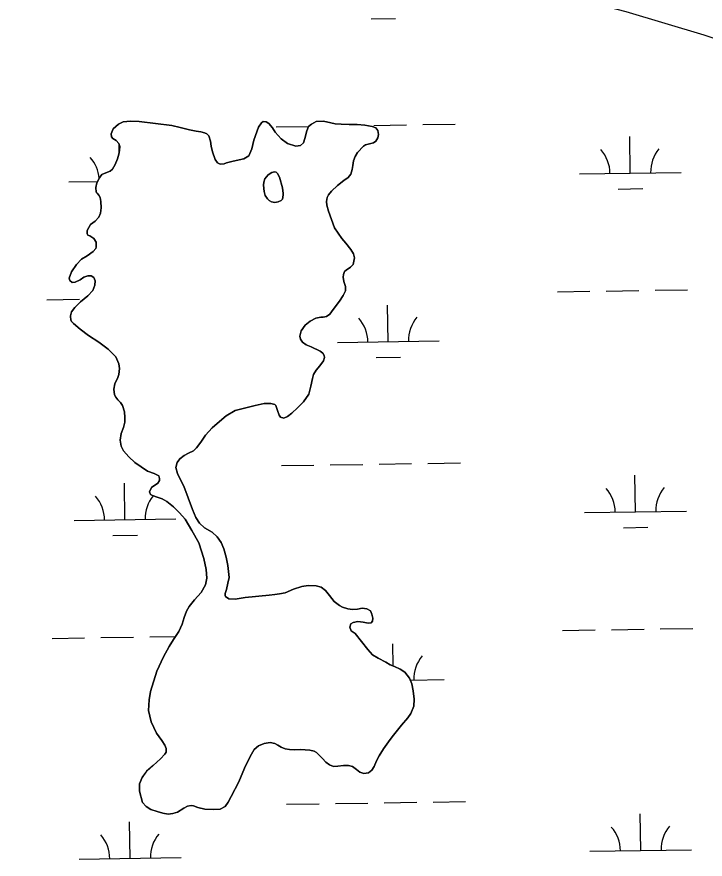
# Model space of a CAD drawing. Extents: x 3823584 to 3861785, y 301729 to 327625.
# Drawn here: x 3836481 to 3837158, y 320342 to 321169 of the extents above; entities that cross this region are included whole.
import ezdxf

# ---------------------------------------------------------------- set-up
doc = ezdxf.new("R2010")
doc.units = 0
doc.layers.add('V-TOPO-SHOR', color=7, linetype='Continuous')
doc.layers.add('V-WETL-SWMP', color=7, linetype='Continuous')

msp = doc.modelspace()

# ---------------------------------------------------------------- linework, layer by layer
at = {"layer": 'V-TOPO-SHOR'}
for points in [[(3836580.67, 320814.66), (3836581.67, 320817.73), (3836582.4, 320823.56), (3836581.63, 320828.21), (3836578.6, 320834.86), (3836571.32, 320842.42), (3836562.06, 320849.3), (3836552.01, 320856.09), (3836543.83, 320862.27), (3836537.03, 320867.65), (3836535.27, 320869.54), (3836534.48, 320870.84), (3836534.31, 320875.09), (3836535.22, 320879.34), (3836538.31, 320883.58), (3836543.98, 320889.09), (3836551.34, 320894.88), (3836556.12, 320900.2), (3836558.13, 320905.53), (3836558.25, 320909.68), (3836556.99, 320913.05), (3836554.52, 320914.65), (3836551.36, 320914.67), (3836547.29, 320913.31), (3836543.61, 320910.46), (3836538.85, 320908.21), (3836535.78, 320908.13), (3836533.62, 320909.92), (3836532.94, 320912.2), (3836535.05, 320918.52), (3836539.94, 320925.82), (3836545.02, 320931.03), (3836550.48, 320934.27), (3836556.34, 320938.39), (3836558.93, 320941.44), (3836559.23, 320942.82), (3836559.26, 320947.57), (3836557.01, 320951.35), (3836553.26, 320953.74), (3836551.29, 320954.64), (3836550.5, 320955.84), (3836550.52, 320959.2), (3836553.72, 320964.82), (3836558.39, 320968.26), (3836561.97, 320972), (3836563.58, 320976.14), (3836564.3, 320981.29), (3836564.14, 320987.52), (3836563.37, 320991.38), (3836562.1, 320993.76), (3836560.33, 320995.65), (3836559.44, 320996.85), (3836559.08, 321001.4), (3836559.89, 321005.75), (3836562.59, 321010.78), (3836564.98, 321014.03), (3836568.75, 321015.69), (3836573.12, 321017.25), (3836575.6, 321019.32), (3836578.2, 321023.85), (3836580.31, 321029.58), (3836581.52, 321034.02), (3836582.34, 321037.78), (3836582.66, 321041.44), (3836581.58, 321044.61), (3836578.93, 321047.59), (3836575.77, 321049.39), (3836574.4, 321050.98), (3836574.12, 321053.85), (3836576.23, 321058.89), (3836581.49, 321063.61), (3836586.06, 321065.76), (3836593.19, 321066.31), (3836601.6, 321066.16), (3836633.73, 321062.22), (3836641.83, 321060.2), (3836651.22, 321058.06), (3836657.55, 321056.74), (3836662.19, 321055.92), (3836665.75, 321055.01), (3836668.02, 321054.01), (3836670.19, 321052.02), (3836671.64, 321046.86), (3836672.5, 321041.91), (3836673.76, 321036.47), (3836676.28, 321028.73), (3836678.64, 321025.65), (3836681.11, 321024.25), (3836685.16, 321024.53), (3836687.64, 321025.4), (3836694.18, 321027.14), (3836704.39, 321029.56), (3836709.35, 321032.4), (3836712.46, 321039.11), (3836714.39, 321047.91), (3836718.91, 321060.54), (3836721.81, 321064.79), (3836723.6, 321065.96), (3836726.56, 321065.75), (3836729.13, 321064.25), (3836732.56, 321059.87)], [(3836732.56, 321059.87), (3836735.41, 321055.7), (3836741.21, 321049.24), (3836747.42, 321044.45), (3836755.52, 321042.03), (3836760.37, 321042.7), (3836763.25, 321045.25), (3836764.56, 321049.4), (3836766.39, 321056.81), (3836768.09, 321061.05), (3836770.88, 321063.52), (3836775.64, 321066.06), (3836782.97, 321066.51), (3836789.98, 321064.79), (3836794.43, 321063.87), (3836800.07, 321063.55), (3836808.08, 321063.2), (3836815.8, 321063.26), (3836823.31, 321062.52), (3836830.53, 321061.29), (3836834.28, 321059.98), (3836836.25, 321057.4), (3836836.82, 321053.34), (3836836.1, 321049.98), (3836834.4, 321046.73), (3836832.02, 321045.16), (3836828.06, 321044.29), (3836824.19, 321043.12), (3836822.21, 321041.95), (3836816.23, 321035.55), (3836813.94, 321031.9), (3836812.43, 321027.36), (3836811.71, 321022.91), (3836811.09, 321018.86), (3836809.78, 321014.51), (3836807.09, 321011.06), (3836802.82, 321008.12), (3836796.66, 321003.31), (3836790.79, 320997.7), (3836787.89, 320993.96), (3836786.5, 320991.39), (3836785.88, 320987.63), (3836786.16, 320984.07), (3836787.8, 320978.13), (3836793.75, 320961.67), (3836797.18, 320956.3), (3836801.01, 320951.23), (3836804.84, 320946.76), (3836809.85, 320940.4), (3836812.4, 320936.23), (3836813.46, 320932.17), (3836812.14, 320925.54), (3836809.25, 320922.89), (3836804.98, 320920.04), (3836803.49, 320918.67), (3836802.49, 320915.9), (3836802.18, 320913.23), (3836802.84, 320908.88), (3836803.14, 320908.08), (3836804.3, 320904.22), (3836804.49, 320902.34), (3836804.37, 320899.77), (3836802.07, 320895.23), (3836798.58, 320889.8), (3836792.2, 320881.43), (3836788.91, 320876.9), (3836785.93, 320874.74), (3836782.56, 320874.07), (3836780.28, 320874.08), (3836775.43, 320872.92), (3836769.67, 320870.08), (3836764.7, 320866.05), (3836760.81, 320860.63), (3836759.6, 320855.4), (3836760.17, 320852.23), (3836762.13, 320849.25), (3836765.68, 320846.75), (3836770.62, 320844.75), (3836779.69, 320840.44), (3836782.06, 320838.65), (3836783.63, 320836.26), (3836783.81, 320834.38), (3836782.91, 320831.02), (3836779.21, 320826), (3836775.53, 320821.96), (3836773.03, 320817.62), (3836771.92, 320813.67), (3836770.39, 320806.06), (3836768.37, 320798.16), (3836763.28, 320790.86), (3836757.41, 320784.86), (3836751.64, 320779.75), (3836747.56, 320776.41), (3836744, 320774.85), (3836740.63, 320775.85), (3836739.26, 320777.54), (3836737.6, 320782.3), (3836735.85, 320787.26), (3836734.87, 320788.25), (3836731.02, 320789.27), (3836724.58, 320789.1)], [(3836742.52, 321001.05), (3836739.71, 321011.55), (3836737.65, 321015.02), (3836736.47, 321016.22), (3836734.69, 321016.53), (3836732.02, 321016.05), (3836728.44, 321013.79), (3836725.16, 321009.95), (3836724.15, 321006.49), (3836723.93, 321003.53), (3836724.49, 320997.29), (3836725.56, 320993.43), (3836727.71, 320990.15), (3836729.49, 320988.46), (3836731.66, 320987.06), (3836735.12, 320986.65), (3836738.38, 320987.22), (3836741.16, 320988.39), (3836742.46, 320989.97), (3836742.86, 320991.45), (3836743.27, 320994.41), (3836743.18, 320995.5), (3836742.52, 321001.05)], [(3836769.24, 320448.67), (3836760.24, 320449.42), (3836754.79, 320449.05), (3836749.25, 320449.18), (3836745.2, 320450), (3836741.35, 320451.7), (3836738.1, 320453.6), (3836735.04, 320455.1), (3836730.39, 320456.12), (3836724.65, 320455.36), (3836718.8, 320453.02), (3836714.82, 320449.48), (3836710.82, 320442.48), (3836705.32, 320431.03), (3836699.6, 320417.61), (3836692.1, 320403.01), (3836689.2, 320397.48), (3836686.1, 320393.34), (3836681.24, 320390.7), (3836674.31, 320390.34), (3836666.3, 320390.79), (3836659.38, 320392.31), (3836654.94, 320393.92), (3836652.66, 320394.23), (3836649.3, 320393.55), (3836645.43, 320391.6), (3836639.37, 320387.67), (3836634.81, 320386.41), (3836630.25, 320385.75), (3836624.92, 320386.77), (3836619.38, 320388.38), (3836613.16, 320390.4), (3836608.43, 320393.29), (3836604.79, 320397.37), (3836602.09, 320408.57), (3836602.13, 320415.49), (3836604.54, 320421.81), (3836609.03, 320428.02), (3836615.49, 320433.62), (3836622.55, 320440.11), (3836626.93, 320444.84), (3836628.03, 320446.81), (3836628.25, 320450.17), (3836626.98, 320453.44), (3836623.84, 320458.21), (3836618.54, 320465.27), (3836613.46, 320476.38), (3836610.85, 320487.67), (3836611.41, 320498.16), (3836612.84, 320506.16), (3836618.99, 320526.12), (3836625.5, 320540.43), (3836631.3, 320550.59), (3836635.39, 320557.49), (3836640.48, 320565.28), (3836643.89, 320572.48), (3836646, 320579.1), (3836648.22, 320585.32), (3836650.91, 320589.66), (3836656, 320596.36), (3836662.47, 320603.64), (3836666.97, 320610.94), (3836668.09, 320617.46), (3836667.45, 320626.17), (3836665.23, 320637.07), (3836660.18, 320652.33), (3836653.52, 320664.44), (3836646.85, 320675.56), (3836641.25, 320681.93), (3836635.25, 320687.6), (3836628.75, 320692.79), (3836624.31, 320695.58), (3836619.27, 320697.29), (3836614.83, 320698.7), (3836612.66, 320699.9), (3836611.68, 320702.28), (3836613.89, 320706.62), (3836619.95, 320710.94), (3836621.54, 320713.61), (3836621.75, 320715.39), (3836620.88, 320717.96), (3836616.24, 320720.46), (3836609.92, 320722.78), (3836597.4, 320731.06), (3836591.4, 320736.63), (3836586.39, 320742.7), (3836584.04, 320747.16), (3836582.98, 320753.3), (3836584.11, 320759.73), (3836586.32, 320765.46), (3836587.54, 320770.79), (3836587.56, 320775.54), (3836587.1, 320781.09), (3836585.35, 320787.03), (3836583.19, 320790.01), (3836580.74, 320792.8), (3836578.77, 320795.38), (3836577.5, 320797.66), (3836576.64, 320803.31), (3836577.86, 320808.55), (3836580.67, 320814.66)], [(3836724.58, 320789.1), (3836715.67, 320787.28), (3836695.95, 320782.34), (3836687.31, 320777.15), (3836680.55, 320771.45), (3836673.49, 320765.25), (3836666.82, 320758.17), (3836662.13, 320751.27), (3836658.04, 320745.55), (3836654.96, 320742.8), (3836650, 320740.36), (3836646.02, 320738.1), (3836641.75, 320734.76), (3836638.86, 320731.32), (3836637.55, 320726.28), (3836639.29, 320720.33), (3836642.13, 320714.28), (3836645.56, 320707.83), (3836654.13, 320685.02), (3836657.45, 320677.29), (3836660.98, 320671.72), (3836666, 320667.14), (3836673.3, 320662.85), (3836678.42, 320658.17), (3836682.15, 320652.51), (3836684.88, 320646.45), (3836687.31, 320638.33), (3836688.94, 320630.01), (3836689.96, 320618.22), (3836688.94, 320612.79), (3836687.42, 320606.56), (3836686.21, 320602.42), (3836686.2, 320600.54), (3836686.49, 320599.45), (3836689.94, 320597.45), (3836695.98, 320597.02), (3836705.98, 320598.74), (3836729.44, 320600.88), (3836734.89, 320601.44), (3836739.74, 320602.11), (3836745.19, 320603.36), (3836753.42, 320606.68), (3836761.55, 320609.3), (3836767.69, 320610.36), (3836775.6, 320610.12), (3836780.64, 320608.9), (3836784.88, 320605.61), (3836788.61, 320600.74), (3836793.23, 320594.58), (3836798.45, 320590.69), (3836801.41, 320588.99), (3836806.74, 320587.48), (3836811.39, 320586.96), (3836816.34, 320587.23), (3836820.79, 320587.99), (3836825.44, 320587.47), (3836828.89, 320585.37), (3836830.26, 320582.3), (3836831.33, 320578.23), (3836831.11, 320575.46), (3836829.52, 320573.69), (3836826.65, 320573.31), (3836821.81, 320574.43), (3836816.66, 320574.95), (3836812.01, 320574.19), (3836809.73, 320572.91), (3836808.62, 320569.36), (3836809.98, 320565.89), (3836813.89, 320563.33), (3836826.3, 320547.67), (3836830.92, 320542.4), (3836836.54, 320539), (3836844.04, 320535.2), (3836848.48, 320532.5), (3836852.72, 320530.79), (3836858.25, 320528.39), (3836862.79, 320525.3), (3836867.5, 320519.53), (3836869.65, 320513.78), (3836871.09, 320506.84), (3836871.93, 320498.73), (3836871.5, 320491.8), (3836868.79, 320484.79), (3836865.79, 320480.36), (3836859.62, 320473.17), (3836854.24, 320466.77), (3836850.45, 320461.74), (3836846.86, 320456.82), (3836841.87, 320449.92), (3836837.48, 320443.22), (3836835.08, 320438.08), (3836832.67, 320432.56), (3836830.47, 320429.01), (3836826.9, 320426.46), (3836822.34, 320425.89), (3836818.69, 320427.2), (3836815.24, 320429.69), (3836811.2, 320432.48), (3836807.35, 320433.69), (3836802.6, 320433.72), (3836796.85, 320432.96)], [(3836796.85, 320432.96), (3836792.6, 320432.69), (3836788.84, 320434.19), (3836785, 320436.89), (3836781.76, 320440.37), (3836778.51, 320443.85), (3836776.05, 320446.44), (3836773.78, 320447.54), (3836769.24, 320448.67)]]:
    msp.add_lwpolyline(points, dxfattribs=at)
at = {"layer": 'V-WETL-SWMP'}
for p, q in [((3836829.54, 321166.89), (3836853.53, 321167.26)), ((3836832.3, 321062.28), (3836864.3, 321062.77)), ((3836880.3, 321063.02), (3836912.29, 321063.51)), ((3836736.32, 321060.8), (3836768.31, 321061.29)), ((3837084.37, 321015.41), (3837083.82, 321051.41)), ((3836582.08, 321036.59), (3836581.97, 321043.46)), ((3837034.38, 321014.64), (3837134.37, 321016.18)), ((3836532.53, 321006.91), (3836560.74, 321007.34)), ((3837072.61, 320999.8), (3837096.61, 321000.17)), ((3837012.75, 320898.86), (3837044.75, 320899.36)), ((3837060.75, 320899.6), (3837092.74, 320900.1)), ((3837108.74, 320900.34), (3837140.74, 320900.84)), ((3836510.9, 320891.13), (3836542.9, 320891.62)), ((3836846.42, 320849.86), (3836845.87, 320885.86)), ((3836796.43, 320849.09), (3836896.42, 320850.63)), ((3836834.66, 320834.25), (3836858.66, 320834.62)), ((3836885.43, 320730.38), (3836917.42, 320730.87)), ((3836741.44, 320728.16), (3836773.44, 320728.65)), ((3836789.44, 320728.9), (3836821.44, 320729.39)), ((3836837.43, 320729.64), (3836869.43, 320730.13)), ((3837089.5, 320682.78), (3837088.95, 320718.77)), ((3836587.65, 320675.04), (3836587.1, 320711.04)), ((3837039.51, 320682.01), (3837139.5, 320683.55)), ((3836537.66, 320674.27), (3836637.65, 320675.81)), ((3837077.74, 320667.16), (3837101.74, 320667.53)), ((3836575.89, 320659.43), (3836599.89, 320659.8)), ((3837017.88, 320566.23), (3837049.88, 320566.72)), ((3837065.88, 320566.97), (3837097.87, 320567.46)), ((3837113.87, 320567.71), (3837145.87, 320568.2)), ((3836516.03, 320558.49), (3836548.03, 320558.98)), ((3836564.03, 320559.23), (3836596.02, 320559.72)), ((3836612.02, 320559.97), (3836637.27, 320560.36)), ((3836851.34, 320531.35), (3836851, 320553.22)), ((3836868.26, 320517.49), (3836901.55, 320518)), ((3836746.57, 320395.52), (3836778.57, 320396.02)), ((3836794.57, 320396.26), (3836826.56, 320396.76)), ((3836842.56, 320397), (3836874.56, 320397.5)), ((3836890.56, 320397.74), (3836922.55, 320398.24)), ((3837094.63, 320350.14), (3837094.08, 320386.14)), ((3836592.78, 320342.41), (3836592.23, 320378.4)), ((3837044.64, 320349.37), (3837144.62, 320350.91)), ((3836542.79, 320341.63), (3836642.78, 320343.18))]:
    msp.add_line(p, q, dxfattribs=at)
for points in [[(3836469.8, 321359.42), (3836548.7, 321329.71), (3836660.4, 321298.63), (3836739.72, 321274.46), (3836830.11, 321249.03), (3836894.81, 321224.54), (3836987.96, 321198.32), (3837079.93, 321174.07), (3837156.49, 321151.1), (3837253.16, 321118.52), (3837347.48, 321089.12), (3837455.23, 321057.27), (3837559.43, 321028.21), (3837653.75, 320998.81), (3837778.06, 320960.15), (3837898.44, 320926.65), (3837970.27, 320905.28), (3838023.93, 320886.39), (3838113.86, 320851.09), (3838225.13, 320813.69), (3838285.89, 320791.99), (3838400.65, 320741.52)], [(3836732.56, 321059.87), (3836729.13, 321064.25), (3836726.56, 321065.75), (3836723.6, 321065.96), (3836721.81, 321064.78), (3836718.91, 321060.55), (3836714.39, 321047.91), (3836712.46, 321039.11), (3836709.35, 321032.4), (3836704.39, 321029.56), (3836694.18, 321027.15), (3836687.64, 321025.4), (3836685.17, 321024.53), (3836681.11, 321024.25), (3836678.64, 321025.65), (3836676.28, 321028.73), (3836673.76, 321036.46), (3836672.5, 321041.91), (3836671.64, 321046.86), (3836670.18, 321052.02), (3836668.02, 321054.01), (3836665.75, 321055.01), (3836662.19, 321055.92), (3836657.55, 321056.74), (3836651.22, 321058.06), (3836641.83, 321060.2), (3836633.73, 321062.22), (3836601.6, 321066.16), (3836593.19, 321066.31), (3836586.06, 321065.76), (3836581.5, 321063.61), (3836576.22, 321058.89), (3836574.12, 321053.85), (3836574.4, 321050.98), (3836575.77, 321049.39), (3836578.93, 321047.59), (3836581.58, 321044.61), (3836582.66, 321041.44), (3836582.34, 321037.78), (3836581.52, 321034.02), (3836580.31, 321029.58), (3836578.2, 321023.85), (3836575.6, 321019.31), (3836573.12, 321017.25), (3836568.75, 321015.69), (3836564.98, 321014.03), (3836562.59, 321010.78), (3836559.89, 321005.75), (3836559.07, 321001.4), (3836559.44, 320996.85), (3836560.33, 320995.66), (3836562.1, 320993.77), (3836563.37, 320991.38), (3836564.14, 320987.52), (3836564.3, 320981.29), (3836563.58, 320976.14), (3836561.97, 320972), (3836558.39, 320968.26), (3836553.72, 320964.82), (3836550.52, 320959.2), (3836550.5, 320955.84), (3836551.29, 320954.64), (3836553.26, 320953.74), (3836557.01, 320951.35), (3836559.26, 320947.57), (3836559.23, 320942.82), (3836558.93, 320941.44), (3836556.34, 320938.39), (3836550.48, 320934.27), (3836545.02, 320931.03), (3836539.94, 320925.82), (3836535.05, 320918.52), (3836532.94, 320912.2), (3836533.62, 320909.92), (3836535.78, 320908.13), (3836538.85, 320908.21), (3836543.61, 320910.46), (3836547.29, 320913.31), (3836551.35, 320914.67), (3836554.52, 320914.65), (3836556.98, 320913.05), (3836558.25, 320909.68), (3836558.13, 320905.53), (3836556.12, 320900.2), (3836551.34, 320894.88), (3836543.98, 320889.09), (3836538.31, 320883.58), (3836535.22, 320879.34), (3836534.31, 320875.09), (3836534.48, 320870.83), (3836535.27, 320869.54), (3836537.04, 320867.65), (3836543.83, 320862.27), (3836552.01, 320856.09), (3836562.06, 320849.3), (3836571.32, 320842.42), (3836578.6, 320834.86), (3836581.63, 320828.22), (3836582.4, 320823.56), (3836581.67, 320817.73), (3836580.66, 320814.66)], [(3836724.58, 320789.1), (3836731.02, 320789.27), (3836734.87, 320788.25), (3836735.85, 320787.26), (3836737.6, 320782.3), (3836739.26, 320777.54), (3836740.64, 320775.85), (3836743.99, 320774.85), (3836747.56, 320776.41), (3836751.64, 320779.75), (3836757.41, 320784.86), (3836763.28, 320790.86), (3836768.37, 320798.16), (3836770.39, 320806.06), (3836771.92, 320813.67), (3836773.03, 320817.62), (3836775.53, 320821.96), (3836779.21, 320826), (3836782.9, 320831.02), (3836783.81, 320834.38), (3836783.63, 320836.26), (3836782.06, 320838.65), (3836779.69, 320840.44), (3836770.62, 320844.75), (3836765.68, 320846.75), (3836762.13, 320849.25), (3836760.17, 320852.23), (3836759.59, 320855.4), (3836760.81, 320860.63), (3836764.7, 320866.05), (3836769.67, 320870.08), (3836775.43, 320872.92), (3836780.28, 320874.08), (3836782.56, 320874.06), (3836785.93, 320874.74), (3836788.91, 320876.9), (3836792.2, 320881.43), (3836798.58, 320889.8), (3836802.07, 320895.23), (3836804.37, 320899.77), (3836804.49, 320902.34), (3836804.3, 320904.22), (3836803.14, 320908.08), (3836802.84, 320908.88), (3836802.18, 320913.23), (3836802.49, 320915.9), (3836803.49, 320918.67), (3836804.98, 320920.04), (3836809.25, 320922.89), (3836812.14, 320925.54), (3836813.46, 320932.17), (3836812.4, 320936.23), (3836809.85, 320940.4), (3836804.84, 320946.76), (3836801.01, 320951.24), (3836797.18, 320956.3), (3836793.75, 320961.67), (3836787.8, 320978.13), (3836786.16, 320984.07), (3836785.88, 320987.64), (3836786.49, 320991.39), (3836787.89, 320993.96), (3836790.79, 320997.7), (3836796.66, 321003.31), (3836802.82, 321008.12), (3836807.09, 321011.06), (3836809.78, 321014.51), (3836811.09, 321018.86), (3836811.71, 321022.91), (3836812.43, 321027.36), (3836813.94, 321031.9), (3836816.23, 321035.55), (3836822.21, 321041.95), (3836824.19, 321043.12), (3836828.06, 321044.29), (3836832.02, 321045.16), (3836834.4, 321046.73), (3836836.1, 321049.98), (3836836.82, 321053.34), (3836836.25, 321057.4), (3836834.28, 321059.98), (3836830.53, 321061.29), (3836823.31, 321062.52), (3836815.8, 321063.26), (3836808.08, 321063.2), (3836800.07, 321063.54), (3836794.43, 321063.87), (3836789.98, 321064.79), (3836782.97, 321066.51), (3836775.64, 321066.06), (3836770.88, 321063.51), (3836768.09, 321061.06), (3836766.39, 321056.81), (3836764.56, 321049.4), (3836763.25, 321045.25), (3836760.37, 321042.7), (3836755.52, 321042.03), (3836747.42, 321044.45), (3836741.21, 321049.24), (3836735.41, 321055.7), (3836732.56, 321059.87)], [(3836580.66, 320814.66), (3836577.86, 320808.55), (3836576.64, 320803.31), (3836577.5, 320797.66), (3836578.77, 320795.38), (3836580.74, 320792.8), (3836583.19, 320790.01), (3836585.35, 320787.03), (3836587.1, 320781.09), (3836587.56, 320775.54), (3836587.54, 320770.79), (3836586.32, 320765.46), (3836584.11, 320759.73), (3836582.98, 320753.3), (3836584.04, 320747.16), (3836586.39, 320742.7), (3836591.4, 320736.63), (3836597.4, 320731.06), (3836609.92, 320722.78), (3836616.24, 320720.46), (3836620.88, 320717.96), (3836621.75, 320715.39), (3836621.54, 320713.6), (3836619.95, 320710.94), (3836613.89, 320706.62), (3836611.68, 320702.28), (3836612.66, 320699.9), (3836614.83, 320698.7), (3836619.27, 320697.29), (3836624.31, 320695.58), (3836628.75, 320692.79), (3836635.25, 320687.6), (3836641.25, 320681.93), (3836646.85, 320675.56), (3836653.52, 320664.44), (3836660.18, 320652.33), (3836665.24, 320637.07), (3836667.45, 320626.17), (3836668.09, 320617.46), (3836666.97, 320610.94), (3836662.47, 320603.64), (3836656, 320596.35), (3836650.91, 320589.66), (3836648.22, 320585.32), (3836646, 320579.1), (3836643.89, 320572.48), (3836640.48, 320565.28), (3836635.39, 320557.49), (3836631.3, 320550.59), (3836625.5, 320540.43), (3836618.99, 320526.12), (3836612.84, 320506.16), (3836611.41, 320498.16), (3836610.85, 320487.67), (3836613.46, 320476.38), (3836618.54, 320465.27), (3836623.84, 320458.21), (3836626.98, 320453.45), (3836628.25, 320450.17), (3836628.03, 320446.81), (3836626.93, 320444.84), (3836622.55, 320440.11), (3836615.49, 320433.62), (3836609.02, 320428.02), (3836604.54, 320421.81), (3836602.13, 320415.49), (3836602.09, 320408.57), (3836604.79, 320397.37), (3836608.43, 320393.29), (3836613.16, 320390.4), (3836619.39, 320388.38), (3836624.92, 320386.77), (3836630.25, 320385.75), (3836634.81, 320386.41), (3836639.37, 320387.67), (3836645.43, 320391.6), (3836649.3, 320393.55), (3836652.67, 320394.23), (3836654.94, 320393.92), (3836659.38, 320392.31), (3836666.3, 320390.79), (3836674.31, 320390.34), (3836681.24, 320390.7), (3836686.1, 320393.34), (3836689.19, 320397.48), (3836692.1, 320403.01), (3836699.6, 320417.61), (3836705.32, 320431.03), (3836710.82, 320442.48), (3836714.82, 320449.48), (3836718.8, 320453.02), (3836724.65, 320455.36), (3836730.4, 320456.12), (3836735.04, 320455.1), (3836738.1, 320453.6), (3836741.35, 320451.7), (3836745.2, 320450), (3836749.25, 320449.18), (3836754.79, 320449.05), (3836760.24, 320449.42), (3836769.24, 320448.67)], [(3836658.04, 320745.55), (3836662.13, 320751.27), (3836666.82, 320758.17), (3836673.49, 320765.26), (3836680.55, 320771.45), (3836687.31, 320777.15), (3836695.95, 320782.34), (3836715.67, 320787.28), (3836724.58, 320789.1)], [(3836769.24, 320448.67), (3836773.78, 320447.54), (3836776.05, 320446.44), (3836778.51, 320443.85), (3836781.76, 320440.37), (3836785, 320436.89), (3836788.85, 320434.19), (3836792.6, 320432.69), (3836796.85, 320432.96), (3836802.6, 320433.72), (3836807.35, 320433.69), (3836811.2, 320432.48), (3836815.24, 320429.69), (3836818.69, 320427.2), (3836822.34, 320425.89), (3836826.9, 320426.46), (3836830.47, 320429.01), (3836832.67, 320432.56), (3836835.08, 320438.09), (3836837.48, 320443.22), (3836841.87, 320449.92), (3836846.86, 320456.82), (3836850.45, 320461.74), (3836854.24, 320466.77), (3836859.62, 320473.17), (3836865.79, 320480.36), (3836868.79, 320484.79), (3836871.5, 320491.8), (3836871.93, 320498.73), (3836871.09, 320506.84), (3836869.65, 320513.78), (3836867.5, 320519.53), (3836862.79, 320525.3), (3836858.25, 320528.39), (3836852.72, 320530.79), (3836848.48, 320532.5), (3836844.04, 320535.2), (3836836.54, 320539), (3836830.92, 320542.4), (3836826.3, 320547.67), (3836813.89, 320563.33), (3836809.98, 320565.89), (3836808.62, 320569.36), (3836809.73, 320572.91), (3836812.01, 320574.19), (3836816.66, 320574.95), (3836821.81, 320574.43), (3836826.65, 320573.31), (3836829.52, 320573.69), (3836831.11, 320575.46), (3836831.33, 320578.23), (3836830.26, 320582.3), (3836828.89, 320585.37), (3836825.44, 320587.47), (3836820.79, 320587.99), (3836816.34, 320587.23), (3836811.39, 320586.96), (3836806.74, 320587.48), (3836801.41, 320588.99), (3836798.45, 320590.69), (3836793.23, 320594.58), (3836788.61, 320600.74), (3836784.88, 320605.61), (3836780.64, 320608.9), (3836775.6, 320610.12), (3836767.69, 320610.36), (3836761.55, 320609.31), (3836753.42, 320606.68), (3836745.19, 320603.36), (3836739.74, 320602.11), (3836734.89, 320601.44), (3836729.44, 320600.88), (3836705.98, 320598.74), (3836695.98, 320597.02), (3836689.94, 320597.45), (3836686.49, 320599.45), (3836686.2, 320600.54), (3836686.21, 320602.42), (3836687.42, 320606.56), (3836688.94, 320612.79), (3836689.96, 320618.23), (3836688.94, 320630.01), (3836687.31, 320638.33), (3836684.88, 320646.45), (3836682.15, 320652.51), (3836678.42, 320658.17), (3836673.3, 320662.85), (3836666, 320667.14), (3836660.98, 320671.72), (3836657.45, 320677.28), (3836654.13, 320685.02), (3836645.56, 320707.83), (3836642.13, 320714.28), (3836639.29, 320720.33), (3836637.55, 320726.28), (3836638.86, 320731.32), (3836641.75, 320734.76), (3836646.02, 320738.1), (3836650, 320740.36), (3836654.96, 320742.8), (3836658.04, 320745.55)]]:
    msp.add_lwpolyline(points, dxfattribs=at)
msp.add_lwpolyline([(3836742.52, 321001.05), (3836743.18, 320995.5), (3836743.27, 320994.41), (3836742.86, 320991.45), (3836742.46, 320989.97), (3836741.16, 320988.39), (3836738.38, 320987.22), (3836735.12, 320986.65), (3836731.66, 320987.06), (3836729.49, 320988.46), (3836727.71, 320990.15), (3836725.56, 320993.43), (3836724.49, 320997.29), (3836723.93, 321003.53), (3836724.15, 321006.49), (3836725.16, 321009.95), (3836728.44, 321013.79), (3836732.02, 321016.05), (3836734.69, 321016.53), (3836736.47, 321016.22), (3836737.65, 321015.03), (3836739.71, 321011.55)], close=True, dxfattribs=at)
for centre, start, end in [((3837029.13, 321015.04), 0.11154, 41.6552), ((3837139.6, 321016.74), 140.11153, 181.65519), ((3836527.28, 321007.3), 5.05664, 41.6552), ((3836791.18, 320849.49), 0.11154, 41.6552), ((3836901.65, 320851.19), 140.11153, 181.65519), ((3837144.73, 320684.11), 140.11153, 181.65519), ((3836532.41, 320674.66), 0.11154, 41.6552), ((3836642.88, 320676.37), 141.09327, 181.65519), ((3837034.26, 320682.4), 0.11154, 41.6552), ((3836906.78, 320518.56), 140.11153, 181.65519), ((3837039.39, 320349.77), 0.11154, 41.6552), ((3837149.86, 320351.47), 140.11153, 181.65519), ((3836537.54, 320342.03), 0.11154, 41.6552), ((3836648.01, 320343.73), 140.11153, 181.65519)]:
    msp.add_arc(centre, 35.25, start, end, dxfattribs=at)

doc.saveas('drawing.dxf')
